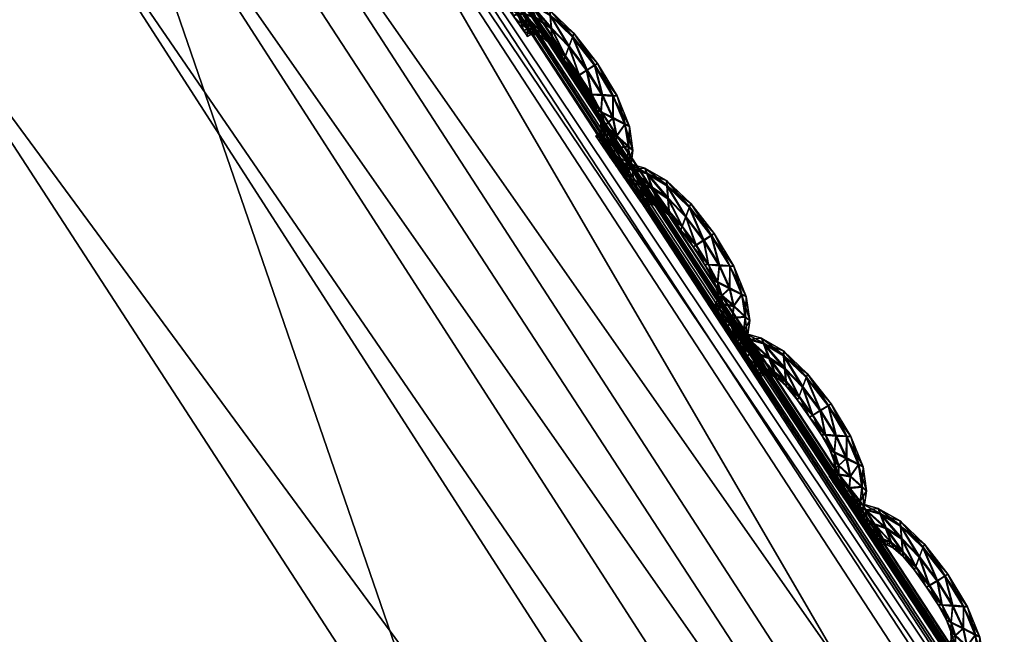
# Model space of a CAD drawing. Extents: x -7.4 to 7.4, y -11.5 to 9.8.
# Tile 465 of 469: x 5.543 to 5.819, y 6.578 to 6.75. Entities that reach past the tile are written whole.
import ezdxf

# ---------------------------------------------------------------- set-up
doc = ezdxf.new("R2010")
doc.units = 0
doc.header["$MEASUREMENT"] = 0
for name, color, linetype in [('A-FURN-3-ST', 150, 'Continuous'), ('A-FURN-3-ST-SEAM', 130, 'Continuous'), ('A-FURN-3-ST-SI', 160, 'Continuous')]:
    doc.layers.add(name, color=color, linetype=linetype)

msp = doc.modelspace()

# ---------------------------------------------------------------- meshes
at = {"layer": 'A-FURN-3-ST'}
mesh = msp.add_polyface(dxfattribs=at)
corners = [(5.11078, 7.50873, 17.60598), (5.10718, 7.5133, 17.60598), (5.10793, 7.51396, 17.60259), (5.11185, 7.50869, 17.60936), (5.10789, 7.5138, 17.60933), (5.10338, 7.51771, 17.60594), (5.10366, 7.51882, 17.60256), (5.10362, 7.51866, 17.60929), (5.10991, 7.51532, 17.61058), (5.10437, 7.52142, 17.61054), (5.09934, 7.52505, 17.61241), (5.59492, 6.88837, 17.61769), (5.59409, 6.88742, 17.61108), (5.09871, 7.52405, 17.60583), (5.10037, 7.52678, 17.62374), (5.59634, 6.88994, 17.62899), (5.53671, 6.81471, 17.67006), (5.05328, 7.4454, 17.66459), (5.0162, 7.404, 17.7572), (5.50149, 6.77647, 17.76244), (5.55257, 6.83345, 17.65169), (5.06768, 7.46568, 17.64618), (5.57137, 6.85743, 17.65614), (5.08201, 7.49163, 17.65078), (5.58859, 6.87976, 17.65865), (5.09471, 7.51577, 17.65341), (5.59595, 6.88928, 17.64652), (5.10006, 7.52608, 17.64127), (3.64526, 7.20117, 18.27436), (4.25034, 7.20619, 18.24195), (3.79176, 7.78168, 18.23306), (4.6839, 7.24125, 18.14474), (4.17657, 7.81963, 18.13858), (3.98472, 6.58897, 18.28748), (4.68271, 6.59358, 18.24994), (2.93587, 7.20117, 18.29539), (3.13073, 6.58897, 18.3157), (3.28641, 7.77554, 18.26059), (5.09934, 7.52505, 17.60012), (5.59492, 6.88837, 17.60541), (5.59634, 6.88994, 17.60027), (5.10037, 7.52678, 17.59499), (4.91829, 7.32172, 17.9504), (4.397, 7.90594, 17.94481), (5.15941, 6.62601, 18.15011), (5.40572, 6.70041, 17.95523)]
mesh.append_faces([[corners[k] for k in face] for face in [(0, 1, 2), (3, 4, 1), (1, 0, 3), (1, 5, 6), (6, 2, 1), (4, 7, 5), (5, 1, 4), (4, 8, 9), (10, 11, 12), (12, 13, 10), (14, 15, 11), (11, 10, 14), (16, 17, 18), (18, 19, 16), (20, 21, 17), (17, 16, 20), (22, 23, 21), (21, 20, 22), (24, 25, 23), (23, 22, 24), (26, 27, 25), (25, 24, 26), (15, 14, 27), (27, 26, 15), (28, 29, 30), (29, 31, 32), (29, 28, 33), (31, 29, 34), (28, 35, 36), (35, 28, 37), (38, 39, 40), (40, 41, 38), (13, 12, 39), (39, 38, 13), (31, 42, 43), (44, 45, 42), (42, 31, 44), (45, 19, 18), (18, 42, 45)]])
mesh = msp.add_polyface(dxfattribs=at)
corners = [(5.97894, 6.12793, 17.67828), (5.53671, 6.81471, 17.67006), (5.50149, 6.77647, 17.76244), (5.99611, 6.14499, 17.65991), (5.55257, 6.83345, 17.65169), (6.01899, 6.16687, 17.66421), (5.57137, 6.85743, 17.65614), (6.04039, 6.18718, 17.66656), (5.58859, 6.87976, 17.65865), (6.04954, 6.19587, 17.65439), (5.59595, 6.88928, 17.64652), (4.80883, 4.35379, 18.33388), (5.7324, 4.35704, 18.28649), (5.43033, 5.18699, 18.27097), (4.57167, 5.1832, 18.31596), (5.07825, 5.9265, 18.25899), (4.29525, 5.9223, 18.30098), (5.98163, 5.21332, 18.16855), (5.59441, 5.95604, 18.15726), (4.68271, 6.59358, 18.24994), (3.98472, 6.58897, 18.28748), (4.25034, 7.20619, 18.24195), (5.15941, 6.62601, 18.15011), (4.6839, 7.24125, 18.14474), (5.00227, 3.41611, 18.35533), (3.60387, 4.35379, 18.37781), (2.47789, 4.35379, 18.41637), (2.51734, 3.41611, 18.44041), (3.71665, 3.41611, 18.40089), (3.46773, 5.1832, 18.35635), (2.43305, 5.1832, 18.39142), (3.30904, 5.9223, 18.33601), (2.38077, 5.9223, 18.3656), (3.13073, 6.58897, 18.3157), (2.32204, 6.58897, 18.33909), (2.93587, 7.20117, 18.29539), (3.64526, 7.20117, 18.27436), (5.85155, 6.02378, 17.96234), (5.40572, 6.70041, 17.95523), (5.94542, 6.09308, 17.77024)]
mesh.append_faces([[corners[k] for k in face] for face in [(0, 1, 2), (3, 4, 1), (5, 6, 4), (7, 8, 6), (9, 10, 8), (11, 12, 13), (13, 14, 11), (14, 13, 15), (15, 16, 14), (13, 17, 18), (18, 15, 13), (17, 13, 12), (16, 15, 19), (19, 20, 16), (20, 19, 21), (19, 22, 23), (15, 18, 22), (22, 19, 15), (12, 11, 24), (25, 26, 27), (11, 25, 28), (26, 25, 29), (29, 30, 26), (30, 29, 31), (31, 32, 30), (29, 14, 16), (16, 31, 29), (25, 11, 14), (14, 29, 25), (32, 31, 33), (34, 33, 35), (33, 20, 36), (31, 16, 20), (20, 33, 31), (18, 37, 38), (38, 22, 18), (38, 37, 39), (39, 2, 38)]])
mesh = msp.add_polyface(dxfattribs=at)
corners = [(5.59492, 6.88837, 17.61769), (6.04831, 6.195, 17.6256), (6.04724, 6.19414, 17.61903), (5.59409, 6.88742, 17.61108), (5.59634, 6.88994, 17.62899), (6.05005, 6.19645, 17.6369), (6.45184, 5.42637, 17.6393), (6.45062, 5.42559, 17.63272), (6.45394, 5.42764, 17.65055), (6.37258, 5.36654, 17.69227), (5.97894, 6.12793, 17.67828), (5.94542, 6.09308, 17.77024), (6.34056, 5.33548, 17.78363), (6.39098, 5.38179, 17.67398), (5.99611, 6.14499, 17.65991), (5.50149, 6.77647, 17.76244), (5.53671, 6.81471, 17.67006), (5.55257, 6.83345, 17.65169), (6.01899, 6.16687, 17.66421), (5.57137, 6.85743, 17.65614), (6.04039, 6.18718, 17.66656), (6.41749, 5.40128, 17.67805), (6.44258, 5.41936, 17.68018), (5.58859, 6.87976, 17.65865), (6.04954, 6.19587, 17.65439), (5.59595, 6.88928, 17.64652), (6.45335, 5.42711, 17.66793), (6.04831, 6.195, 17.61332), (6.45184, 5.42637, 17.62701), (6.45394, 5.42764, 17.62188), (6.05005, 6.19645, 17.60819), (5.59492, 6.88837, 17.60541), (5.59634, 6.88994, 17.60027), (5.98163, 5.21332, 18.16855), (6.24843, 5.27372, 17.97447), (5.85155, 6.02378, 17.96234), (5.59441, 5.95604, 18.15726)]
mesh.append_faces([[corners[k] for k in face] for face in [(0, 1, 2), (2, 3, 0), (4, 5, 1), (1, 0, 4), (1, 6, 7), (7, 2, 1), (5, 8, 6), (6, 1, 5), (9, 10, 11), (11, 12, 9), (13, 14, 10), (10, 9, 13), (15, 11, 10), (16, 10, 14), (17, 14, 18), (19, 18, 20), (21, 18, 14), (14, 13, 21), (22, 20, 18), (18, 21, 22), (23, 20, 24), (5, 4, 25), (25, 24, 5), (26, 24, 20), (20, 22, 26), (8, 5, 24), (24, 26, 8), (27, 28, 29), (29, 30, 27), (2, 7, 28), (28, 27, 2), (31, 27, 30), (30, 32, 31), (3, 2, 27), (27, 31, 3), (33, 34, 35), (35, 36, 33), (35, 34, 12), (12, 11, 35)]])
mesh = msp.add_polyface(dxfattribs=at)
corners = [(5.54237, 6.88314, 1.00121), (5.99414, 6.19006, 1.00136), (5.78234, 6.18529, 0.61819), (5.34537, 6.87803, 0.61819), (6.39632, 5.42196, 1.00167), (6.17131, 5.41772, 0.61819), (6.74132, 4.55996, 1.00205), (6.50499, 4.5563, 0.61819), (7.02166, 3.58544, 1.00247), (6.77614, 3.58244, 0.61819), (7.22977, 2.47974, 1.00292), (6.97746, 2.47748, 0.61819), (1.9613, 4.55444, 0.55836), (1.95568, 5.41558, 0.55836), (2.64354, 5.41558, 0.55836), (2.68838, 4.55444, 0.55836), (1.94915, 6.18294, 0.55836), (2.59126, 6.18294, 0.55836), (2.53254, 6.87548, 0.55836), (1.98639, 2.47636, 0.55836), (1.96798, 3.58091, 0.55836), (2.72779, 3.58091, 0.55836), (2.77575, 2.47636, 0.55836), (5.63821, 5.41586, 0.56582), (5.28589, 6.18323, 0.56582), (4.78216, 5.41558, 0.55836), (4.50574, 6.18294, 0.55836), (5.94043, 4.55469, 0.56582), (5.01933, 4.55444, 0.55836), (4.89012, 6.87581, 0.56582), (4.19521, 6.87548, 0.55836), (6.18611, 3.58112, 0.56582), (5.21276, 3.58091, 0.55836), (6.36909, 2.47649, 0.56582), (5.36104, 2.47636, 0.55836), (3.92714, 3.58091, 0.55836), (3.81436, 4.55444, 0.55836), (4.02429, 2.47636, 0.55836), (3.67822, 5.41558, 0.55836), (3.5195, 6.18294, 0.55836), (3.34122, 6.87548, 0.55836)]
mesh.append_faces([[corners[k] for k in face] for face in [(0, 1, 2), (2, 3, 0), (1, 4, 5), (5, 2, 1), (4, 6, 7), (7, 5, 4), (6, 8, 9), (9, 7, 6), (8, 10, 11), (11, 9, 8), (2, 5, 23), (23, 24, 2), (24, 23, 25), (25, 26, 24), (23, 27, 28), (28, 25, 23), (5, 7, 27), (27, 23, 5), (29, 24, 26), (26, 30, 29), (3, 2, 24), (24, 29, 3), (7, 9, 31), (31, 27, 7), (27, 31, 32), (32, 28, 27), (31, 33, 34), (34, 32, 31), (9, 11, 33), (33, 31, 9), (28, 32, 35), (35, 36, 28), (32, 34, 37), (37, 35, 32), (26, 25, 38), (38, 39, 26), (25, 28, 36), (36, 38, 25), (30, 26, 39), (39, 40, 30)]])
mesh.append_faces([[corners[k] for k in face] for face in [(12, 13, 14), (14, 15, 12), (13, 16, 17), (17, 14, 13), (18, 17, 16), (19, 20, 21), (21, 22, 19), (20, 12, 15), (15, 21, 20), (21, 15, 36), (22, 21, 35), (14, 17, 39), (15, 14, 38), (17, 18, 40)]], dxfattribs={"vtx0": -1, "vtx1": -1, "vtx2": -1})
mesh.append_faces([[corners[k] for k in face] for face in [(36, 35, 21), (35, 37, 22), (39, 38, 14), (38, 36, 15), (40, 39, 17)]], dxfattribs={"vtx1": -1, "vtx2": -1})
at = {"layer": 'A-FURN-3-ST-SEAM'}
mesh = msp.add_polyface(dxfattribs=at)
corners = [(5.69172, 6.75105, 17.61583), (5.69801, 6.74495, 17.61594), (5.69698, 6.74223, 17.61724), (5.70197, 6.73564, 17.61731), (5.6984, 6.74607, 17.61256), (5.69203, 6.74734, 17.61716), (5.69983, 6.73428, 17.61606), (5.70414, 6.73704, 17.61602), (5.70501, 6.73762, 17.61267), (5.69164, 6.75249, 17.61244), (5.68614, 6.75435, 17.61575), (5.69599, 6.73955, 17.61602), (5.70335, 6.72884, 17.6161), (5.70632, 6.72864, 17.61735), (5.70422, 6.73721, 17.60929), (5.69809, 6.74516, 17.60921), (5.68768, 6.75027, 17.61712), (5.69235, 6.74376, 17.61594), (5.69908, 6.73387, 17.61271), (5.69567, 6.73861, 17.61267), (5.70933, 6.72847, 17.6161), (5.71047, 6.72851, 17.61275), (5.7094, 6.72864, 17.60936), (5.6918, 6.75121, 17.6091), (5.68558, 6.75595, 17.61237), (5.68198, 6.75554, 17.61571), (5.69251, 6.74244, 17.61264), (5.70228, 6.72901, 17.61271), (5.70592, 6.72394, 17.61613), (5.70929, 6.72221, 17.61739), (5.70644, 6.72888, 17.60811), (5.70208, 6.73585, 17.60804), (5.6971, 6.74244, 17.60799), (5.6844, 6.75138, 17.61705), (5.68922, 6.74623, 17.61591), (5.68985, 6.74479, 17.6126), (5.69607, 6.73972, 17.60929), (5.69991, 6.73444, 17.60933), (5.69243, 6.74392, 17.60921), (5.71265, 6.72052, 17.61613), (5.71396, 6.71999, 17.61279), (5.71273, 6.72073, 17.6094), (5.70937, 6.72246, 17.60815), (5.69211, 6.74759, 17.60792), (5.68621, 6.75451, 17.60902), (5.68111, 6.75719, 17.61229), (5.67969, 6.75558, 17.61568), (5.6893, 6.7464, 17.60917), (5.70343, 6.72901, 17.60936), (5.70469, 6.72468, 17.61275), (5.70711, 6.72019, 17.61613), (5.71035, 6.71722, 17.61743), (5.706, 6.72411, 17.6094), (5.6787, 6.75723, 17.61229), (5.6825, 6.75134, 17.61705), (5.68689, 6.74722, 17.61591), (5.68784, 6.74574, 17.61256), (5.68697, 6.74738, 17.60917), (5.68776, 6.75047, 17.60784), (5.71364, 6.71426, 17.61617), (5.71491, 6.71327, 17.61282), (5.71372, 6.71446, 17.60944), (5.71043, 6.71747, 17.60819), (5.70715, 6.7204, 17.6094), (5.68206, 6.7557, 17.60898), (5.67977, 6.7557, 17.60894), (5.67751, 6.75665, 17.61229), (5.67854, 6.755, 17.61568), (5.68451, 6.75158, 17.60781), (5.70588, 6.72143, 17.61279), (5.70711, 6.71772, 17.61617), (5.71012, 6.71388, 17.61743), (5.67862, 6.75517, 17.60894), (5.68139, 6.7508, 17.61705), (5.68535, 6.74722, 17.61591), (5.68646, 6.74574, 17.61256), (5.68543, 6.74738, 17.60914), (5.71317, 6.71014, 17.61621), (5.71431, 6.70878, 17.61286), (5.7132, 6.7103, 17.60948), (5.71024, 6.71413, 17.60819), (5.70719, 6.71792, 17.60944), (5.70604, 6.71924, 17.61279), (5.68261, 6.75158, 17.60781), (5.6815, 6.75105, 17.60781), (5.70652, 6.7164, 17.61617), (5.70937, 6.7122, 17.61746), (5.68428, 6.74664, 17.61591), (5.68538, 6.74516, 17.61256), (5.68436, 6.74681, 17.60914), (5.70545, 6.71801, 17.61279), (5.7123, 6.70812, 17.61621), (5.7134, 6.70664, 17.61286), (5.71233, 6.70828, 17.60948), (5.70948, 6.71244, 17.60819), (5.70655, 6.71657, 17.60944), (5.7045, 6.71731, 17.61279), (5.70557, 6.71566, 17.61617), (5.70842, 6.71142, 17.61746), (5.70565, 6.71582, 17.60944), (5.7113, 6.70729, 17.61621), (5.71241, 6.70581, 17.61286), (5.71138, 6.70746, 17.60948), (5.70849, 6.71171, 17.60819)]
mesh.append_faces([[corners[k] for k in face] for face in [(2, 1, 0), (1, 2, 3), (0, 1, 4), (0, 5, 2), (6, 3, 2), (3, 7, 1), (8, 4, 1), (4, 9, 0), (5, 0, 10), (11, 2, 5), (3, 6, 12), (2, 11, 6), (7, 3, 13), (1, 7, 8), (4, 8, 14), (9, 4, 15), (10, 0, 9), (10, 16, 5), (5, 17, 11), (12, 6, 18), (12, 13, 3), (6, 11, 19), (13, 20, 7), (21, 8, 7), (22, 14, 8), (14, 15, 4), (15, 23, 9), (9, 24, 10), (16, 10, 25), (17, 5, 16), (11, 17, 26), (19, 18, 6), (18, 27, 12), (13, 12, 28), (26, 19, 11), (20, 13, 29), (7, 20, 21), (8, 21, 22), (14, 22, 30), (15, 14, 31), (23, 15, 32), (24, 9, 23), (25, 10, 24), (25, 33, 16), (16, 34, 17), (35, 26, 17), (18, 19, 36), (27, 18, 37), (28, 12, 27), (28, 29, 13), (19, 26, 38), (29, 39, 20), (40, 21, 20), (41, 22, 21), (42, 30, 22), (30, 31, 14), (31, 32, 15), (32, 43, 23), (23, 44, 24), (24, 45, 25), (33, 25, 46), (34, 16, 33), (17, 34, 35), (26, 35, 47), (38, 36, 19), (36, 37, 18), (37, 48, 27), (27, 49, 28), (29, 28, 50), (47, 38, 26), (39, 29, 51), (20, 39, 40), (21, 40, 41), (22, 41, 42), (30, 42, 52), (31, 30, 48), (32, 31, 37), (43, 32, 36), (44, 23, 43), (45, 24, 44), (25, 45, 53), (53, 46, 25), (46, 54, 33), (33, 55, 34), (56, 35, 34), (57, 47, 35), (36, 38, 43), (37, 36, 32), (48, 37, 31), (49, 27, 48), (50, 28, 49), (50, 51, 29), (38, 47, 58), (51, 59, 39), (60, 40, 39), (61, 41, 40), (62, 42, 41), (63, 52, 42), (52, 48, 30), (43, 58, 44), (44, 64, 45), (65, 53, 45), (46, 53, 66), (54, 46, 67), (55, 33, 54), (34, 55, 56), (35, 56, 57), (47, 57, 68), (58, 43, 38), (48, 52, 49), (49, 69, 50), (51, 50, 70), (68, 58, 47), (59, 51, 71), (39, 59, 60), (40, 60, 61), (41, 61, 62), (42, 62, 63), (52, 63, 69), (64, 44, 58), (45, 64, 65), (53, 65, 72), (72, 66, 53), (66, 67, 46), (67, 73, 54), (54, 74, 55), (56, 55, 74), (57, 56, 75), (68, 57, 76), (69, 49, 52), (70, 50, 69), (70, 71, 51), (58, 68, 64), (71, 77, 59), (78, 60, 59), (79, 61, 60), (80, 62, 61), (81, 63, 62), (82, 69, 63), (83, 65, 64), (84, 72, 65), (74, 54, 73), (74, 75, 56), (75, 76, 57), (76, 83, 68), (69, 82, 70), (71, 70, 85), (64, 68, 83), (77, 71, 86), (59, 77, 78), (60, 78, 79), (61, 79, 80), (62, 80, 81), (63, 81, 82), (65, 83, 84), (73, 87, 74), (75, 74, 87), (76, 75, 88), (83, 76, 89), (70, 82, 90), (90, 85, 70), (85, 86, 71), (86, 91, 77), (78, 77, 91), (79, 78, 92), (80, 79, 93), (81, 80, 94), (82, 81, 95), (89, 84, 83), (87, 88, 75), (88, 89, 76), (95, 90, 82), (85, 90, 96), (86, 85, 97), (91, 86, 98), (91, 92, 78), (92, 93, 79), (93, 94, 80), (94, 95, 81), (90, 95, 99), (99, 96, 90), (96, 97, 85), (97, 98, 86), (98, 100, 91), (92, 91, 100), (93, 92, 101), (94, 93, 102), (95, 94, 103), (103, 99, 95), (100, 101, 92), (101, 102, 93), (102, 103, 94)]])
mesh = msp.add_polyface(dxfattribs=at)
corners = [(5.7244, 6.70342, 17.61632), (5.73066, 6.69736, 17.6164), (5.72966, 6.69465, 17.61773), (5.73465, 6.68801, 17.61777), (5.73109, 6.69848, 17.61305), (5.72468, 6.69975, 17.61766), (5.73248, 6.6867, 17.61651), (5.73683, 6.68941, 17.61651), (5.73766, 6.69003, 17.61313), (5.72432, 6.70486, 17.61294), (5.71878, 6.70676, 17.61625), (5.72864, 6.69197, 17.61648), (5.736, 6.68126, 17.61655), (5.73901, 6.68101, 17.61785), (5.73691, 6.68958, 17.60978), (5.73074, 6.69753, 17.60967), (5.72033, 6.70268, 17.61758), (5.72499, 6.69617, 17.61644), (5.73172, 6.68628, 17.61317), (5.72832, 6.69102, 17.61313), (5.74202, 6.68088, 17.61659), (5.74316, 6.68088, 17.61321), (5.74205, 6.68105, 17.60986), (5.72448, 6.70359, 17.60959), (5.71823, 6.70836, 17.61282), (5.71459, 6.70799, 17.61617), (5.72516, 6.69489, 17.61309), (5.73493, 6.68142, 17.61321), (5.73857, 6.67635, 17.61659), (5.74194, 6.67462, 17.61788), (5.73909, 6.68126, 17.60857), (5.73473, 6.68826, 17.60853), (5.72974, 6.69485, 17.60845), (5.71705, 6.70379, 17.61754), (5.72187, 6.69864, 17.6164), (5.7225, 6.6972, 17.61305), (5.72872, 6.69213, 17.60974), (5.73256, 6.68686, 17.60978), (5.72508, 6.69633, 17.60971), (5.74534, 6.67293, 17.61663), (5.74661, 6.6724, 17.61324), (5.74538, 6.6731, 17.6099), (5.74205, 6.67487, 17.6086), (5.72476, 6.7, 17.60838), (5.71886, 6.70692, 17.60952), (5.71372, 6.7096, 17.61279), (5.71233, 6.70799, 17.61617), (5.72195, 6.69881, 17.60967), (5.73608, 6.68142, 17.60982), (5.73734, 6.6771, 17.61324), (5.73972, 6.67265, 17.61663), (5.743, 6.66964, 17.61788), (5.73865, 6.67656, 17.60986), (5.7113, 6.70964, 17.61275), (5.71514, 6.70379, 17.61751), (5.71949, 6.69967, 17.61636), (5.72049, 6.69819, 17.61305), (5.71957, 6.69984, 17.60963), (5.72041, 6.70289, 17.60834), (5.74629, 6.66667, 17.61667), (5.74756, 6.66568, 17.61328), (5.74637, 6.66688, 17.60993), (5.74308, 6.66988, 17.60864), (5.7398, 6.67281, 17.6099), (5.71471, 6.70812, 17.60944), (5.71241, 6.70816, 17.60944), (5.71012, 6.70911, 17.61275), (5.71115, 6.70746, 17.61617), (5.71716, 6.704, 17.60826), (5.73853, 6.67384, 17.61324), (5.73976, 6.67017, 17.61663), (5.74276, 6.66634, 17.61792), (5.71122, 6.70763, 17.60944), (5.71404, 6.70326, 17.61754), (5.71799, 6.69963, 17.61636), (5.71906, 6.69815, 17.61302), (5.71807, 6.69979, 17.60963), (5.74581, 6.66255, 17.61667), (5.74696, 6.66123, 17.61332), (5.74585, 6.66272, 17.60993), (5.74284, 6.66659, 17.60868), (5.73984, 6.67034, 17.6099), (5.73865, 6.6717, 17.61324), (5.71526, 6.704, 17.60826), (5.71412, 6.70346, 17.60826), (5.73912, 6.66881, 17.61663), (5.74202, 6.66465, 17.61792), (5.71692, 6.6991, 17.61636), (5.71803, 6.69761, 17.61302), (5.717, 6.69926, 17.60963), (5.73809, 6.67046, 17.61328), (5.7449, 6.66053, 17.61671), (5.74605, 6.65909, 17.61332), (5.74498, 6.66074, 17.60997), (5.74209, 6.6649, 17.60868), (5.7392, 6.66902, 17.6099), (5.73714, 6.66976, 17.61328), (5.73817, 6.66811, 17.61663), (5.74106, 6.66387, 17.61792), (5.73825, 6.66828, 17.6099), (5.74395, 6.65971, 17.61671), (5.74506, 6.65827, 17.61336), (5.74399, 6.65992, 17.60997), (5.74114, 6.66412, 17.60868)]
mesh.append_faces([[corners[k] for k in face] for face in [(2, 1, 0), (1, 2, 3), (0, 1, 4), (0, 5, 2), (6, 3, 2), (3, 7, 1), (8, 4, 1), (4, 9, 0), (5, 0, 10), (11, 2, 5), (3, 6, 12), (2, 11, 6), (7, 3, 13), (1, 7, 8), (4, 8, 14), (9, 4, 15), (10, 0, 9), (10, 16, 5), (5, 17, 11), (12, 6, 18), (12, 13, 3), (6, 11, 19), (13, 20, 7), (21, 8, 7), (22, 14, 8), (14, 15, 4), (15, 23, 9), (9, 24, 10), (16, 10, 25), (17, 5, 16), (11, 17, 26), (19, 18, 6), (18, 27, 12), (13, 12, 28), (26, 19, 11), (20, 13, 29), (7, 20, 21), (8, 21, 22), (14, 22, 30), (15, 14, 31), (23, 15, 32), (24, 9, 23), (25, 10, 24), (25, 33, 16), (16, 34, 17), (35, 26, 17), (18, 19, 36), (27, 18, 37), (28, 12, 27), (28, 29, 13), (19, 26, 38), (29, 39, 20), (40, 21, 20), (41, 22, 21), (42, 30, 22), (30, 31, 14), (31, 32, 15), (32, 43, 23), (23, 44, 24), (24, 45, 25), (33, 25, 46), (34, 16, 33), (17, 34, 35), (26, 35, 47), (38, 36, 19), (36, 37, 18), (37, 48, 27), (27, 49, 28), (29, 28, 50), (47, 38, 26), (39, 29, 51), (20, 39, 40), (21, 40, 41), (22, 41, 42), (30, 42, 52), (31, 30, 48), (32, 31, 37), (43, 32, 36), (44, 23, 43), (45, 24, 44), (25, 45, 53), (53, 46, 25), (46, 54, 33), (33, 55, 34), (56, 35, 34), (57, 47, 35), (36, 38, 43), (37, 36, 32), (48, 37, 31), (49, 27, 48), (50, 28, 49), (50, 51, 29), (38, 47, 58), (51, 59, 39), (60, 40, 39), (61, 41, 40), (62, 42, 41), (63, 52, 42), (52, 48, 30), (43, 58, 44), (44, 64, 45), (65, 53, 45), (46, 53, 66), (54, 46, 67), (55, 33, 54), (34, 55, 56), (35, 56, 57), (47, 57, 68), (58, 43, 38), (48, 52, 49), (49, 69, 50), (51, 50, 70), (68, 58, 47), (59, 51, 71), (39, 59, 60), (40, 60, 61), (41, 61, 62), (42, 62, 63), (52, 63, 69), (64, 44, 58), (45, 64, 65), (53, 65, 72), (72, 66, 53), (66, 67, 46), (67, 73, 54), (54, 74, 55), (56, 55, 74), (57, 56, 75), (68, 57, 76), (69, 49, 52), (70, 50, 69), (70, 71, 51), (58, 68, 64), (71, 77, 59), (78, 60, 59), (79, 61, 60), (80, 62, 61), (81, 63, 62), (82, 69, 63), (83, 65, 64), (84, 72, 65), (74, 54, 73), (74, 75, 56), (75, 76, 57), (76, 83, 68), (69, 82, 70), (71, 70, 85), (64, 68, 83), (77, 71, 86), (59, 77, 78), (60, 78, 79), (61, 79, 80), (62, 80, 81), (63, 81, 82), (65, 83, 84), (73, 87, 74), (75, 74, 87), (76, 75, 88), (83, 76, 89), (70, 82, 90), (90, 85, 70), (85, 86, 71), (86, 91, 77), (78, 77, 91), (79, 78, 92), (80, 79, 93), (81, 80, 94), (82, 81, 95), (89, 84, 83), (87, 88, 75), (88, 89, 76), (95, 90, 82), (85, 90, 96), (86, 85, 97), (91, 86, 98), (91, 92, 78), (92, 93, 79), (93, 94, 80), (94, 95, 81), (90, 95, 99), (99, 96, 90), (96, 97, 85), (97, 98, 86), (98, 100, 91), (92, 91, 100), (93, 92, 101), (94, 93, 102), (95, 94, 103), (103, 99, 95), (100, 101, 92), (101, 102, 93), (102, 103, 94)]])
mesh = msp.add_polyface(dxfattribs=at)
corners = [(5.75705, 6.65584, 17.61678), (5.76334, 6.64974, 17.61689), (5.76231, 6.64702, 17.61819), (5.7673, 6.64043, 17.61826), (5.76374, 6.65085, 17.61351), (5.75733, 6.65217, 17.61811), (5.76513, 6.63911, 17.61701), (5.76948, 6.64183, 17.61697), (5.77035, 6.6424, 17.61363), (5.75697, 6.65728, 17.61339), (5.75143, 6.65917, 17.61671), (5.76128, 6.64438, 17.61697), (5.76865, 6.63367, 17.61705), (5.77165, 6.63342, 17.6183), (5.76956, 6.64199, 17.61024), (5.76342, 6.6499, 17.61016), (5.75293, 6.65509, 17.61804), (5.75764, 6.64858, 17.61689), (5.76433, 6.6387, 17.61363), (5.76097, 6.64343, 17.61359), (5.77466, 6.63326, 17.61705), (5.77581, 6.63326, 17.61366), (5.77474, 6.63342, 17.61031), (5.75713, 6.656, 17.61005), (5.75088, 6.66078, 17.61332), (5.74724, 6.66041, 17.61667), (5.75781, 6.64731, 17.61355), (5.76758, 6.63384, 17.61366), (5.77122, 6.62877, 17.61709), (5.77458, 6.62704, 17.61834), (5.77173, 6.63367, 17.60906), (5.76738, 6.64067, 17.60898), (5.76239, 6.64727, 17.60894), (5.74969, 6.65621, 17.618), (5.75452, 6.6511, 17.61686), (5.75515, 6.64965, 17.61355), (5.76136, 6.64454, 17.61024), (5.76521, 6.63927, 17.61028), (5.75773, 6.64875, 17.61016), (5.77798, 6.62535, 17.61709), (5.77929, 6.62477, 17.61374), (5.77807, 6.62551, 17.61035), (5.7747, 6.62728, 17.6091), (5.75745, 6.65242, 17.60887), (5.75151, 6.65934, 17.60997), (5.74637, 6.66206, 17.61324), (5.74498, 6.66045, 17.61663), (5.7546, 6.65126, 17.61013), (5.76873, 6.63384, 17.61031), (5.76999, 6.62951, 17.6137), (5.77237, 6.62506, 17.61709), (5.77565, 6.62205, 17.61838), (5.7713, 6.62897, 17.61035), (5.74395, 6.6621, 17.61324), (5.74779, 6.65625, 17.618), (5.75214, 6.65209, 17.61686), (5.75309, 6.6506, 17.61351), (5.75222, 6.65225, 17.61013), (5.75306, 6.65534, 17.60879), (5.77893, 6.61912, 17.61712), (5.7802, 6.61809, 17.61378), (5.77901, 6.61929, 17.61039), (5.77573, 6.6223, 17.60914), (5.77245, 6.62522, 17.61035), (5.74732, 6.66057, 17.60993), (5.74506, 6.66061, 17.6099), (5.74276, 6.66156, 17.61324), (5.74379, 6.65992, 17.61663), (5.74981, 6.65645, 17.60876), (5.77118, 6.62625, 17.61374), (5.7724, 6.62259, 17.61712), (5.77541, 6.61875, 17.61838), (5.74387, 6.66008, 17.6099), (5.74664, 6.65571, 17.618), (5.7506, 6.65209, 17.61682), (5.75171, 6.6506, 17.61351), (5.75068, 6.65225, 17.61009), (5.77842, 6.61496, 17.61716), (5.77961, 6.61365, 17.61381), (5.7785, 6.61517, 17.61043), (5.77549, 6.619, 17.60914), (5.77248, 6.62275, 17.61039), (5.7713, 6.62411, 17.61374), (5.74787, 6.65645, 17.60876), (5.74676, 6.65592, 17.60876), (5.77177, 6.62127, 17.61712), (5.77466, 6.61711, 17.61842), (5.74953, 6.65155, 17.61682), (5.75064, 6.65007, 17.61351), (5.74961, 6.65172, 17.61009), (5.7707, 6.62291, 17.61374), (5.77755, 6.61299, 17.61716), (5.77866, 6.6115, 17.61381), (5.77763, 6.61315, 17.61043), (5.77474, 6.61736, 17.60914), (5.77185, 6.62143, 17.61039), (5.76979, 6.62222, 17.61374), (5.77082, 6.62053, 17.61712), (5.77367, 6.61632, 17.61842), (5.7709, 6.62073, 17.61039), (5.77656, 6.61216, 17.61716), (5.77767, 6.61068, 17.61381), (5.77664, 6.61237, 17.61043), (5.77379, 6.61657, 17.60914)]
mesh.append_faces([[corners[k] for k in face] for face in [(2, 1, 0), (1, 2, 3), (0, 1, 4), (0, 5, 2), (6, 3, 2), (3, 7, 1), (8, 4, 1), (4, 9, 0), (5, 0, 10), (11, 2, 5), (3, 6, 12), (2, 11, 6), (7, 3, 13), (1, 7, 8), (4, 8, 14), (9, 4, 15), (10, 0, 9), (10, 16, 5), (5, 17, 11), (12, 6, 18), (12, 13, 3), (6, 11, 19), (13, 20, 7), (21, 8, 7), (22, 14, 8), (14, 15, 4), (15, 23, 9), (9, 24, 10), (16, 10, 25), (17, 5, 16), (11, 17, 26), (19, 18, 6), (18, 27, 12), (13, 12, 28), (26, 19, 11), (20, 13, 29), (7, 20, 21), (8, 21, 22), (14, 22, 30), (15, 14, 31), (23, 15, 32), (24, 9, 23), (25, 10, 24), (25, 33, 16), (16, 34, 17), (35, 26, 17), (18, 19, 36), (27, 18, 37), (28, 12, 27), (28, 29, 13), (19, 26, 38), (29, 39, 20), (40, 21, 20), (41, 22, 21), (42, 30, 22), (30, 31, 14), (31, 32, 15), (32, 43, 23), (23, 44, 24), (24, 45, 25), (33, 25, 46), (34, 16, 33), (17, 34, 35), (26, 35, 47), (38, 36, 19), (36, 37, 18), (37, 48, 27), (27, 49, 28), (29, 28, 50), (47, 38, 26), (39, 29, 51), (20, 39, 40), (21, 40, 41), (22, 41, 42), (30, 42, 52), (31, 30, 48), (32, 31, 37), (43, 32, 36), (44, 23, 43), (45, 24, 44), (25, 45, 53), (53, 46, 25), (46, 54, 33), (33, 55, 34), (56, 35, 34), (57, 47, 35), (36, 38, 43), (37, 36, 32), (48, 37, 31), (49, 27, 48), (50, 28, 49), (50, 51, 29), (38, 47, 58), (51, 59, 39), (60, 40, 39), (61, 41, 40), (62, 42, 41), (63, 52, 42), (52, 48, 30), (43, 58, 44), (44, 64, 45), (65, 53, 45), (46, 53, 66), (54, 46, 67), (55, 33, 54), (34, 55, 56), (35, 56, 57), (47, 57, 68), (58, 43, 38), (48, 52, 49), (49, 69, 50), (51, 50, 70), (68, 58, 47), (59, 51, 71), (39, 59, 60), (40, 60, 61), (41, 61, 62), (42, 62, 63), (52, 63, 69), (64, 44, 58), (45, 64, 65), (53, 65, 72), (72, 66, 53), (66, 67, 46), (67, 73, 54), (54, 74, 55), (56, 55, 74), (57, 56, 75), (68, 57, 76), (69, 49, 52), (70, 50, 69), (70, 71, 51), (58, 68, 64), (71, 77, 59), (78, 60, 59), (79, 61, 60), (80, 62, 61), (81, 63, 62), (82, 69, 63), (83, 65, 64), (84, 72, 65), (74, 54, 73), (74, 75, 56), (75, 76, 57), (76, 83, 68), (69, 82, 70), (71, 70, 85), (64, 68, 83), (77, 71, 86), (59, 77, 78), (60, 78, 79), (61, 79, 80), (62, 80, 81), (63, 81, 82), (65, 83, 84), (73, 87, 74), (75, 74, 87), (76, 75, 88), (83, 76, 89), (70, 82, 90), (90, 85, 70), (85, 86, 71), (86, 91, 77), (78, 77, 91), (79, 78, 92), (80, 79, 93), (81, 80, 94), (82, 81, 95), (89, 84, 83), (87, 88, 75), (88, 89, 76), (95, 90, 82), (85, 90, 96), (86, 85, 97), (91, 86, 98), (91, 92, 78), (92, 93, 79), (93, 94, 80), (94, 95, 81), (90, 95, 99), (99, 96, 90), (96, 97, 85), (97, 98, 86), (98, 100, 91), (92, 91, 100), (93, 92, 101), (94, 93, 102), (95, 94, 103), (103, 99, 95), (100, 101, 92), (101, 102, 93), (102, 103, 94)]])
mesh = msp.add_polyface(dxfattribs=at)
corners = [(5.7897, 6.60825, 17.61727), (5.79599, 6.60215, 17.61735), (5.79496, 6.59943, 17.61864), (5.79995, 6.59284, 17.61872), (5.79643, 6.60322, 17.614), (5.78997, 6.60458, 17.61861), (5.79777, 6.59152, 17.61746), (5.80217, 6.5942, 17.61746), (5.803, 6.59478, 17.61408), (5.78962, 6.60969, 17.61389), (5.78408, 6.61158, 17.6172), (5.79397, 6.5968, 17.61743), (5.8013, 6.58608, 17.61751), (5.8043, 6.58583, 17.6188), (5.80225, 6.59436, 17.61073), (5.79607, 6.60231, 17.61062), (5.78558, 6.60751, 17.61853), (5.79029, 6.601, 17.61739), (5.79698, 6.59111, 17.61412), (5.79362, 6.59589, 17.61408), (5.80731, 6.58567, 17.61751), (5.8085, 6.58567, 17.61416), (5.80739, 6.58583, 17.61077), (5.78978, 6.60841, 17.61054), (5.78352, 6.61319, 17.61378), (5.77988, 6.61282, 17.61712), (5.79045, 6.59972, 17.61404), (5.80023, 6.58625, 17.61416), (5.80387, 6.58122, 17.61754), (5.80723, 6.57945, 17.61883), (5.80438, 6.58608, 17.60952), (5.80007, 6.59305, 17.60948), (5.79508, 6.59968, 17.6094), (5.78234, 6.60866, 17.61849), (5.78717, 6.60351, 17.61735), (5.78776, 6.60207, 17.614), (5.79401, 6.59696, 17.6107), (5.79785, 6.59169, 17.61073), (5.79037, 6.60116, 17.61066), (5.81063, 6.57776, 17.61758), (5.81194, 6.57718, 17.61419), (5.81072, 6.57792, 17.61085), (5.80735, 6.5797, 17.60956), (5.7901, 6.60483, 17.60933), (5.78416, 6.61175, 17.61047), (5.77901, 6.61447, 17.61374), (5.77759, 6.61286, 17.61712), (5.78725, 6.60368, 17.61062), (5.80137, 6.58625, 17.61077), (5.80264, 6.58192, 17.61419), (5.80501, 6.57747, 17.61758), (5.8083, 6.57446, 17.61883), (5.80395, 6.58138, 17.61081), (5.7766, 6.61451, 17.6137), (5.7804, 6.60866, 17.61845), (5.78479, 6.60454, 17.61731), (5.78574, 6.60306, 17.614), (5.78487, 6.60471, 17.61058), (5.7857, 6.60775, 17.60929), (5.81158, 6.57154, 17.61762), (5.81285, 6.57051, 17.61423), (5.81166, 6.5717, 17.61088), (5.80838, 6.57471, 17.60959), (5.80509, 6.57768, 17.61085), (5.77996, 6.61299, 17.61039), (5.77767, 6.61303, 17.61039), (5.77538, 6.61401, 17.6137), (5.77641, 6.61237, 17.61712), (5.78242, 6.60887, 17.60921), (5.80383, 6.57871, 17.61419), (5.80505, 6.57504, 17.61758), (5.80806, 6.57117, 17.61887), (5.77652, 6.61249, 17.61035), (5.77929, 6.60816, 17.61845), (5.78325, 6.60454, 17.61731), (5.78436, 6.60301, 17.61397), (5.78333, 6.60466, 17.61058), (5.81107, 6.56742, 17.61762), (5.81226, 6.56606, 17.61427), (5.81115, 6.56758, 17.61088), (5.80814, 6.57141, 17.60963), (5.80509, 6.5752, 17.61085), (5.80395, 6.57652, 17.61419), (5.78052, 6.60887, 17.60921), (5.77937, 6.60837, 17.60921), (5.80442, 6.57372, 17.61758), (5.80727, 6.56952, 17.61887), (5.78218, 6.60401, 17.61731), (5.78329, 6.60252, 17.61397), (5.78226, 6.60417, 17.61058), (5.80335, 6.57533, 17.61423), (5.8102, 6.56544, 17.61766), (5.81131, 6.56396, 17.61427), (5.81024, 6.56561, 17.61092), (5.80739, 6.56977, 17.60963), (5.80446, 6.57389, 17.61085), (5.8024, 6.57463, 17.61423), (5.80343, 6.57298, 17.61758), (5.80632, 6.56878, 17.61887), (5.80351, 6.57315, 17.61085), (5.80921, 6.56462, 17.61766), (5.81032, 6.56313, 17.61427), (5.80925, 6.56478, 17.61092), (5.8064, 6.56902, 17.60963)]
mesh.append_faces([[corners[k] for k in face] for face in [(2, 1, 0), (1, 2, 3), (0, 1, 4), (0, 5, 2), (6, 3, 2), (3, 7, 1), (8, 4, 1), (4, 9, 0), (5, 0, 10), (11, 2, 5), (3, 6, 12), (2, 11, 6), (7, 3, 13), (1, 7, 8), (4, 8, 14), (9, 4, 15), (10, 0, 9), (10, 16, 5), (5, 17, 11), (12, 6, 18), (12, 13, 3), (6, 11, 19), (13, 20, 7), (21, 8, 7), (22, 14, 8), (14, 15, 4), (15, 23, 9), (9, 24, 10), (16, 10, 25), (17, 5, 16), (11, 17, 26), (19, 18, 6), (18, 27, 12), (13, 12, 28), (26, 19, 11), (20, 13, 29), (7, 20, 21), (8, 21, 22), (14, 22, 30), (15, 14, 31), (23, 15, 32), (24, 9, 23), (25, 10, 24), (25, 33, 16), (16, 34, 17), (35, 26, 17), (18, 19, 36), (27, 18, 37), (28, 12, 27), (28, 29, 13), (19, 26, 38), (29, 39, 20), (40, 21, 20), (41, 22, 21), (42, 30, 22), (30, 31, 14), (31, 32, 15), (32, 43, 23), (23, 44, 24), (24, 45, 25), (33, 25, 46), (34, 16, 33), (17, 34, 35), (26, 35, 47), (38, 36, 19), (36, 37, 18), (37, 48, 27), (27, 49, 28), (29, 28, 50), (47, 38, 26), (39, 29, 51), (20, 39, 40), (21, 40, 41), (22, 41, 42), (30, 42, 52), (31, 30, 48), (32, 31, 37), (43, 32, 36), (44, 23, 43), (45, 24, 44), (25, 45, 53), (53, 46, 25), (46, 54, 33), (33, 55, 34), (56, 35, 34), (57, 47, 35), (36, 38, 43), (37, 36, 32), (48, 37, 31), (49, 27, 48), (50, 28, 49), (50, 51, 29), (38, 47, 58), (51, 59, 39), (60, 40, 39), (61, 41, 40), (62, 42, 41), (63, 52, 42), (52, 48, 30), (43, 58, 44), (44, 64, 45), (65, 53, 45), (46, 53, 66), (54, 46, 67), (55, 33, 54), (34, 55, 56), (35, 56, 57), (47, 57, 68), (58, 43, 38), (48, 52, 49), (49, 69, 50), (51, 50, 70), (68, 58, 47), (59, 51, 71), (39, 59, 60), (40, 60, 61), (41, 61, 62), (42, 62, 63), (52, 63, 69), (64, 44, 58), (45, 64, 65), (53, 65, 72), (72, 66, 53), (66, 67, 46), (67, 73, 54), (54, 74, 55), (56, 55, 74), (57, 56, 75), (68, 57, 76), (69, 49, 52), (70, 50, 69), (70, 71, 51), (58, 68, 64), (71, 77, 59), (78, 60, 59), (79, 61, 60), (80, 62, 61), (81, 63, 62), (82, 69, 63), (83, 65, 64), (84, 72, 65), (74, 54, 73), (74, 75, 56), (75, 76, 57), (76, 83, 68), (69, 82, 70), (71, 70, 85), (64, 68, 83), (77, 71, 86), (59, 77, 78), (60, 78, 79), (61, 79, 80), (62, 80, 81), (63, 81, 82), (65, 83, 84), (73, 87, 74), (75, 74, 87), (76, 75, 88), (83, 76, 89), (70, 82, 90), (90, 85, 70), (85, 86, 71), (86, 91, 77), (78, 77, 91), (79, 78, 92), (80, 79, 93), (81, 80, 94), (82, 81, 95), (89, 84, 83), (87, 88, 75), (88, 89, 76), (95, 90, 82), (85, 90, 96), (86, 85, 97), (91, 86, 98), (91, 92, 78), (92, 93, 79), (93, 94, 80), (94, 95, 81), (90, 95, 99), (99, 96, 90), (96, 97, 85), (97, 98, 86), (98, 100, 91), (92, 91, 100), (93, 92, 101), (94, 93, 102), (95, 94, 103), (103, 99, 95), (100, 101, 92), (101, 102, 93), (102, 103, 94)]])
at = {"layer": 'A-FURN-3-ST-SI'}
mesh = msp.add_polyface(dxfattribs=at)
corners = [(4.56969, 8.12558, 17.58883), (5.10037, 7.52678, 17.59499), (5.10085, 7.52756, 17.32773), (4.56997, 8.12645, 17.32176), (5.10093, 7.52768, 11.44654), (4.57001, 8.12658, 11.44144), (5.59634, 6.88994, 17.60027), (6.05005, 6.19645, 17.60819), (6.05088, 6.19711, 17.3407), (5.59702, 6.89068, 17.33291), (5.5971, 6.89076, 11.45095), (6.051, 6.19723, 11.45753), (6.45394, 5.42764, 17.62188), (6.45489, 5.42822, 17.35409), (6.45504, 5.42835, 11.46894), (5.0997, 7.5274, 7.22686), (4.56878, 8.12637, 7.22378), (4.5602, 8.12513, 2.96215), (4.00213, 8.70557, 2.96086), (5.09111, 7.52538, 2.96318), (6.04977, 6.1969, 7.23348), (5.59587, 6.89047, 7.22952), (5.58732, 6.88821, 2.96405), (6.04119, 6.19484, 2.96539), (6.45382, 5.42806, 7.24032), (6.44523, 5.42621, 2.96767), (5.04849, 7.5208, 1.0011), (4.52027, 8.12229, 1.00098), (5.99414, 6.19006, 1.00136), (5.54237, 6.88314, 1.00121), (6.39632, 5.42196, 1.00167)]
mesh.append_faces([[corners[k] for k in face] for face in [(0, 1, 2), (2, 3, 0), (3, 2, 4), (4, 5, 3), (6, 7, 8), (8, 9, 6), (6, 9, 2), (2, 1, 6), (9, 10, 4), (4, 2, 9), (9, 8, 11), (11, 10, 9), (7, 12, 13), (13, 8, 7), (8, 13, 14), (14, 11, 8), (4, 15, 16), (16, 5, 4), (16, 17, 18), (15, 19, 17), (17, 16, 15), (11, 20, 21), (21, 10, 11), (10, 21, 15), (15, 4, 10), (21, 22, 19), (19, 15, 21), (20, 23, 22), (22, 21, 20), (14, 24, 20), (20, 11, 14), (24, 25, 23), (23, 20, 24), (17, 19, 26), (26, 27, 17), (18, 17, 27), (22, 23, 28), (28, 29, 22), (19, 22, 29), (29, 26, 19), (23, 25, 30), (30, 28, 23)]])

doc.saveas('drawing.dxf')
